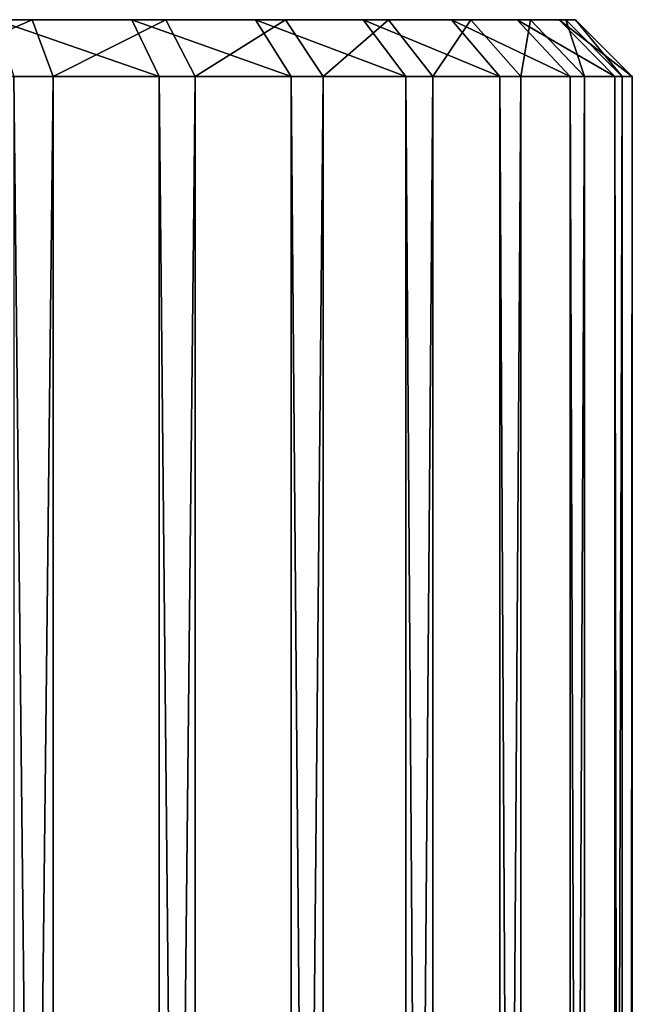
# Model space of a CAD drawing. Extents: x 12 to 103, y 2 to 366.
# Tile 656 of 656: x 61.34 to 66.72, y 357.29 to 365.93. Entities that reach past the tile are written whole.
import ezdxf

# ---------------------------------------------------------------- set-up
doc = ezdxf.new("R2010")
doc.units = 0
doc.header["$LTSCALE"] = 2.54
doc.layers.get('0').update_dxf_attribs({"color": 13, "linetype": 'CONTINUOUS'})

# ---------------------------------------------------------------- blocks, each defined once
blk = doc.blocks.new('SZCZOTKA_DO_WC_EQULA_WISZ_')
at = {"color": 0}
for p, q in [((66.077, 365.935, 60.1937), (58.7226, 365.935, 58.7226)), ((58.7226, 365.935, 58.7226), (65.7098, 365.935, 61.4484)), ((66.077, 365.935, 60.1937), (58.7226, 365.935, 58.7226)), ((66.2207, 365.935, 58.8943), (58.7226, 365.935, 58.7226)), ((66.2207, 365.935, 58.8943), (58.7226, 365.935, 58.7226)), ((66.1366, 365.935, 57.5896), (58.7226, 365.935, 58.7226)), ((64.3561, 365.935, 63.6738), (58.7226, 365.935, 58.7226)), ((58.7226, 365.935, 58.7226), (63.4108, 365.935, 64.5768)), ((64.3561, 365.935, 63.6738), (58.7226, 365.935, 58.7226)), ((65.1303, 365.935, 62.6203), (58.7226, 365.935, 58.7226)), ((65.1303, 365.935, 62.6203), (58.7226, 365.935, 58.7226)), ((58.7226, 365.935, 58.7226), (65.7098, 365.935, 61.4484)), ((62.323, 365.935, 65.3019), (58.7226, 365.935, 58.7226)), ((62.323, 365.935, 65.3019), (58.7226, 365.935, 58.7226)), ((58.7226, 365.935, 58.7226), (63.4108, 365.935, 64.5768)), ((58.7226, 365.935, 58.7226), (61.4484, 365.935, 51.7355)), ((63.6738, 365.935, 53.0891), (58.7226, 365.935, 58.7226)), ((58.7226, 365.935, 58.7226), (64.5768, 365.935, 54.0345)), ((63.6738, 365.935, 53.0891), (58.7226, 365.935, 58.7226)), ((62.6203, 365.935, 52.315), (58.7226, 365.935, 58.7226)), ((62.6203, 365.935, 52.315), (58.7226, 365.935, 58.7226)), ((58.7226, 365.935, 58.7226), (61.4484, 365.935, 51.7355)), ((65.8272, 365.935, 56.3194), (58.7226, 365.935, 58.7226)), ((66.1366, 365.935, 57.5896), (58.7226, 365.935, 58.7226)), ((65.8272, 365.935, 56.3194), (58.7226, 365.935, 58.7226)), ((65.3019, 365.935, 55.1222), (58.7226, 365.935, 58.7226)), ((65.3019, 365.935, 55.1222), (58.7226, 365.935, 58.7226)), ((58.7226, 365.935, 58.7226), (64.5768, 365.935, 54.0345)), ((61.4484, 365.935, 51.7355), (60.1937, 365.935, 51.3683)), ((61.4484, 365.935, 51.7355), (60.1937, 365.935, 51.3683)), ((61.4484, 365.935, 51.7355), (60.2917, 365.435, 50.878)), ((61.4484, 365.935, 51.7355), (60.2917, 365.435, 50.878)), ((61.1258, 365.935, 65.8272), (62.323, 365.935, 65.3019)), ((61.1258, 365.935, 65.8272), (62.323, 365.935, 65.3019)), ((61.1258, 365.935, 65.8272), (62.5631, 365.435, 65.7406)), ((61.1258, 365.935, 65.8272), (62.5631, 365.435, 65.7406)), ((62.6203, 365.935, 52.315), (61.4484, 365.935, 51.7355)), ((61.4484, 365.935, 51.7355), (61.6301, 365.435, 51.2697)), ((61.4484, 365.935, 51.7355), (61.6301, 365.435, 51.2697)), ((62.6203, 365.935, 52.315), (61.4484, 365.935, 51.7355)), ((62.6203, 365.935, 52.315), (61.6301, 365.435, 51.2697)), ((62.6203, 365.935, 52.315), (61.6301, 365.435, 51.2697)), ((62.323, 365.935, 65.3019), (63.4108, 365.935, 64.5768)), ((62.323, 365.935, 65.3019), (63.4108, 365.935, 64.5768)), ((62.323, 365.935, 65.3019), (63.7234, 365.435, 64.9671)), ((62.323, 365.935, 65.3019), (63.7234, 365.435, 64.9671)), ((62.323, 365.935, 65.3019), (62.5631, 365.435, 65.7406)), ((62.323, 365.935, 65.3019), (62.5631, 365.435, 65.7406)), ((63.6738, 365.935, 53.0891), (62.6203, 365.935, 52.315)), ((62.6203, 365.935, 52.315), (62.8801, 365.435, 51.8878)), ((62.6203, 365.935, 52.315), (62.8801, 365.435, 51.8878)), ((63.6738, 365.935, 53.0891), (62.6203, 365.935, 52.315)), ((63.6738, 365.935, 53.0891), (62.8801, 365.435, 51.8878)), ((63.6738, 365.935, 53.0891), (62.8801, 365.435, 51.8878)), ((63.4108, 365.935, 64.5768), (64.3561, 365.935, 63.6738)), ((63.4108, 365.935, 64.5768), (64.3561, 365.935, 63.6738)), ((63.4108, 365.935, 64.5768), (64.7317, 365.435, 64.0038)), ((63.4108, 365.935, 64.5768), (64.7317, 365.435, 64.0038)), ((63.4108, 365.935, 64.5768), (63.7234, 365.435, 64.9671)), ((63.4108, 365.935, 64.5768), (63.7234, 365.435, 64.9671)), ((64.5768, 365.935, 54.0345), (63.6738, 365.935, 53.0891)), ((63.6738, 365.935, 53.0891), (64.0038, 365.435, 52.7136)), ((63.6738, 365.935, 53.0891), (64.0038, 365.435, 52.7136)), ((64.5768, 365.935, 54.0345), (63.6738, 365.935, 53.0891)), ((64.5768, 365.935, 54.0345), (64.0038, 365.435, 52.7136)), ((64.5768, 365.935, 54.0345), (64.0038, 365.435, 52.7136)), ((64.3561, 365.935, 63.6738), (65.1303, 365.935, 62.6203)), ((64.3561, 365.935, 63.6738), (65.1303, 365.935, 62.6203)), ((64.3561, 365.935, 63.6738), (65.5575, 365.435, 62.8801)), ((64.3561, 365.935, 63.6738), (65.5575, 365.435, 62.8801)), ((64.3561, 365.935, 63.6738), (64.7317, 365.435, 64.0038)), ((64.3561, 365.935, 63.6738), (64.7317, 365.435, 64.0038)), ((65.3019, 365.935, 55.1222), (64.5768, 365.935, 54.0345)), ((64.5768, 365.935, 54.0345), (64.9671, 365.435, 53.7219)), ((64.5768, 365.935, 54.0345), (64.9671, 365.435, 53.7219)), ((65.3019, 365.935, 55.1222), (64.5768, 365.935, 54.0345)), ((65.3019, 365.935, 55.1222), (64.9671, 365.435, 53.7219)), ((65.3019, 365.935, 55.1222), (64.9671, 365.435, 53.7219)), ((65.1303, 365.935, 62.6203), (65.7098, 365.935, 61.4484)), ((65.1303, 365.935, 62.6203), (65.7098, 365.935, 61.4484)), ((65.1303, 365.935, 62.6203), (66.1756, 365.435, 61.6301)), ((65.1303, 365.935, 62.6203), (66.1756, 365.435, 61.6301)), ((65.1303, 365.935, 62.6203), (65.5575, 365.435, 62.8801)), ((65.1303, 365.935, 62.6203), (65.5575, 365.435, 62.8801)), ((65.8272, 365.935, 56.3194), (65.3019, 365.935, 55.1222)), ((65.3019, 365.935, 55.1222), (65.7406, 365.435, 54.8822)), ((65.3019, 365.935, 55.1222), (65.7406, 365.435, 54.8822)), ((65.8272, 365.935, 56.3194), (65.3019, 365.935, 55.1222)), ((65.7098, 365.935, 61.4484), (66.077, 365.935, 60.1937)), ((65.7098, 365.935, 61.4484), (66.077, 365.935, 60.1937)), ((65.7098, 365.935, 61.4484), (66.5672, 365.435, 60.2917)), ((65.7098, 365.935, 61.4484), (66.5672, 365.435, 60.2917)), ((65.7098, 365.935, 61.4484), (66.1756, 365.435, 61.6301)), ((65.7098, 365.935, 61.4484), (66.1756, 365.435, 61.6301)), ((65.8272, 365.935, 56.3194), (65.7406, 365.435, 54.8822)), ((65.8272, 365.935, 56.3194), (65.7406, 365.435, 54.8822)), ((66.1366, 365.935, 57.5896), (65.8272, 365.935, 56.3194)), ((65.8272, 365.935, 56.3194), (66.3008, 365.435, 56.1592)), ((65.8272, 365.935, 56.3194), (66.3008, 365.435, 56.1592)), ((66.1366, 365.935, 57.5896), (65.8272, 365.935, 56.3194)), ((66.077, 365.935, 60.1937), (66.2207, 365.935, 58.8943)), ((66.7205, 365.435, 58.9057), (66.077, 365.935, 60.1937)), ((66.077, 365.935, 60.1937), (66.5672, 365.435, 60.2917)), ((66.077, 365.935, 60.1937), (66.5672, 365.435, 60.2917)), ((66.077, 365.935, 60.1937), (66.2207, 365.935, 58.8943)), ((66.7205, 365.435, 58.9057), (66.077, 365.935, 60.1937)), ((66.2207, 365.935, 58.8943), (66.1366, 365.935, 57.5896)), ((66.1366, 365.935, 57.5896), (66.3008, 365.435, 56.1592)), ((66.1366, 365.935, 57.5896), (66.3008, 365.435, 56.1592)), ((66.1366, 365.935, 57.5896), (66.6308, 365.435, 57.5141)), ((66.1366, 365.935, 57.5896), (66.6308, 365.435, 57.5141)), ((66.2207, 365.935, 58.8943), (66.1366, 365.935, 57.5896)), ((66.2207, 365.935, 58.8943), (66.6308, 365.435, 57.5141)), ((66.2207, 365.935, 58.8943), (66.6308, 365.435, 57.5141)), ((66.2207, 365.935, 58.8943), (66.7205, 365.435, 58.9057)), ((66.2207, 365.935, 58.8943), (66.7205, 365.435, 58.9057)), ((60.2917, 245.935, 50.878), (61.6301, 365.435, 51.2697)), ((60.2917, 245.935, 50.878), (61.6301, 365.435, 51.2697)), ((60.2917, 365.435, 50.878), (61.6301, 365.435, 51.2697)), ((60.2917, 365.435, 50.878), (61.6301, 365.435, 51.2697)), ((62.5631, 245.935, 65.7406), (61.2861, 365.435, 66.3008)), ((62.5631, 245.935, 65.7406), (61.2861, 365.435, 66.3008)), ((62.5631, 365.435, 65.7406), (61.2861, 365.435, 66.3008)), ((62.5631, 365.435, 65.7406), (61.2861, 365.435, 66.3008)), ((61.6301, 245.935, 51.2697), (62.8801, 365.435, 51.8878)), ((61.6301, 245.935, 51.2697), (62.8801, 365.435, 51.8878)), ((61.6301, 245.935, 51.2697), (61.6301, 365.435, 51.2697)), ((61.6301, 365.435, 51.2697), (62.8801, 365.435, 51.8878)), ((61.6301, 245.935, 51.2697), (61.6301, 365.435, 51.2697)), ((61.6301, 365.435, 51.2697), (62.8801, 365.435, 51.8878)), ((62.5631, 245.935, 65.7406), (62.5631, 365.435, 65.7406)), ((62.5631, 245.935, 65.7406), (62.5631, 365.435, 65.7406)), ((63.7234, 245.935, 64.9671), (62.5631, 365.435, 65.7406)), ((63.7234, 245.935, 64.9671), (62.5631, 365.435, 65.7406)), ((63.7234, 365.435, 64.9671), (62.5631, 365.435, 65.7406)), ((63.7234, 365.435, 64.9671), (62.5631, 365.435, 65.7406)), ((62.8801, 245.935, 51.8878), (64.0038, 365.435, 52.7136)), ((62.8801, 245.935, 51.8878), (64.0038, 365.435, 52.7136)), ((62.8801, 245.935, 51.8878), (62.8801, 365.435, 51.8878)), ((62.8801, 365.435, 51.8878), (64.0038, 365.435, 52.7136)), ((62.8801, 245.935, 51.8878), (62.8801, 365.435, 51.8878)), ((62.8801, 365.435, 51.8878), (64.0038, 365.435, 52.7136)), ((63.7234, 245.935, 64.9671), (63.7234, 365.435, 64.9671)), ((63.7234, 245.935, 64.9671), (63.7234, 365.435, 64.9671)), ((64.7317, 245.935, 64.0038), (63.7234, 365.435, 64.9671)), ((64.7317, 245.935, 64.0038), (63.7234, 365.435, 64.9671)), ((64.7317, 365.435, 64.0038), (63.7234, 365.435, 64.9671)), ((64.7317, 365.435, 64.0038), (63.7234, 365.435, 64.9671)), ((64.0038, 245.935, 52.7136), (64.9671, 365.435, 53.7219)), ((64.0038, 245.935, 52.7136), (64.9671, 365.435, 53.7219)), ((64.0038, 245.935, 52.7136), (64.0038, 365.435, 52.7136)), ((64.0038, 365.435, 52.7136), (64.9671, 365.435, 53.7219)), ((64.0038, 245.935, 52.7136), (64.0038, 365.435, 52.7136)), ((64.0038, 365.435, 52.7136), (64.9671, 365.435, 53.7219)), ((64.7317, 245.935, 64.0038), (64.7317, 365.435, 64.0038)), ((64.7317, 245.935, 64.0038), (64.7317, 365.435, 64.0038)), ((65.5575, 245.935, 62.8801), (64.7317, 365.435, 64.0038)), ((65.5575, 245.935, 62.8801), (64.7317, 365.435, 64.0038)), ((65.5575, 365.435, 62.8801), (64.7317, 365.435, 64.0038)), ((65.5575, 365.435, 62.8801), (64.7317, 365.435, 64.0038)), ((64.9671, 245.935, 53.7219), (65.7406, 365.435, 54.8822)), ((64.9671, 245.935, 53.7219), (65.7406, 365.435, 54.8822)), ((64.9671, 245.935, 53.7219), (64.9671, 365.435, 53.7219)), ((64.9671, 365.435, 53.7219), (65.7406, 365.435, 54.8822)), ((64.9671, 245.935, 53.7219), (64.9671, 365.435, 53.7219)), ((64.9671, 365.435, 53.7219), (65.7406, 365.435, 54.8822)), ((65.5575, 245.935, 62.8801), (65.5575, 365.435, 62.8801)), ((65.5575, 245.935, 62.8801), (65.5575, 365.435, 62.8801)), ((66.1756, 245.935, 61.6301), (65.5575, 365.435, 62.8801)), ((66.1756, 245.935, 61.6301), (65.5575, 365.435, 62.8801)), ((66.1756, 365.435, 61.6301), (65.5575, 365.435, 62.8801)), ((66.1756, 365.435, 61.6301), (65.5575, 365.435, 62.8801)), ((65.7406, 245.935, 54.8822), (66.3008, 365.435, 56.1592)), ((65.7406, 245.935, 54.8822), (66.3008, 365.435, 56.1592)), ((65.7406, 245.935, 54.8822), (65.7406, 365.435, 54.8822)), ((65.7406, 365.435, 54.8822), (66.3008, 365.435, 56.1592)), ((65.7406, 245.935, 54.8822), (65.7406, 365.435, 54.8822)), ((65.7406, 365.435, 54.8822), (66.3008, 365.435, 56.1592)), ((66.1756, 245.935, 61.6301), (66.1756, 365.435, 61.6301)), ((66.1756, 245.935, 61.6301), (66.1756, 365.435, 61.6301)), ((66.5672, 245.935, 60.2917), (66.1756, 365.435, 61.6301)), ((66.5672, 245.935, 60.2917), (66.1756, 365.435, 61.6301)), ((66.5672, 365.435, 60.2917), (66.1756, 365.435, 61.6301)), ((66.5672, 365.435, 60.2917), (66.1756, 365.435, 61.6301)), ((66.3008, 245.935, 56.1592), (66.6308, 365.435, 57.5141)), ((66.3008, 245.935, 56.1592), (66.6308, 365.435, 57.5141)), ((66.3008, 245.935, 56.1592), (66.3008, 365.435, 56.1592)), ((66.3008, 365.435, 56.1592), (66.6308, 365.435, 57.5141)), ((66.3008, 245.935, 56.1592), (66.3008, 365.435, 56.1592)), ((66.3008, 365.435, 56.1592), (66.6308, 365.435, 57.5141)), ((66.5672, 245.935, 60.2917), (66.5672, 365.435, 60.2917)), ((66.5672, 245.935, 60.2917), (66.5672, 365.435, 60.2917)), ((66.7205, 245.935, 58.9057), (66.5672, 365.435, 60.2917)), ((66.7205, 245.935, 58.9057), (66.5672, 365.435, 60.2917)), ((66.7205, 365.435, 58.9057), (66.5672, 365.435, 60.2917)), ((66.7205, 365.435, 58.9057), (66.5672, 365.435, 60.2917)), ((66.6308, 245.935, 57.5141), (66.7205, 365.435, 58.9057)), ((66.6308, 245.935, 57.5141), (66.7205, 365.435, 58.9057)), ((66.6308, 245.935, 57.5141), (66.6308, 365.435, 57.5141)), ((66.6308, 365.435, 57.5141), (66.7205, 365.435, 58.9057)), ((66.6308, 245.935, 57.5141), (66.6308, 365.435, 57.5141)), ((66.6308, 365.435, 57.5141), (66.7205, 365.435, 58.9057)), ((66.7205, 245.935, 58.9057), (66.7205, 365.435, 58.9057)), ((66.7205, 245.935, 58.9057), (66.7205, 365.435, 58.9057))]:
    blk.add_line(p, q, dxfattribs=at)
mesh = blk.add_polyface(dxfattribs=at)
corners = [(65.7098, 365.935, 61.4484), (66.077, 365.935, 60.1937), (58.7226, 365.935, 58.7226)]
mesh.append_faces([[corners[k] for k in face] for face in [(0, 1, 2)]], dxfattribs={"color": 0})
mesh = blk.add_polyface(dxfattribs=at)
corners = [(66.077, 365.935, 60.1937), (66.2207, 365.935, 58.8943), (58.7226, 365.935, 58.7226)]
mesh.append_faces([[corners[k] for k in face] for face in [(0, 1, 2)]], dxfattribs={"color": 0})
mesh = blk.add_polyface(dxfattribs=at)
corners = [(66.2207, 365.935, 58.8943), (66.1366, 365.935, 57.5896), (58.7226, 365.935, 58.7226)]
mesh.append_faces([[corners[k] for k in face] for face in [(0, 1, 2)]], dxfattribs={"color": 0})
mesh = blk.add_polyface(dxfattribs=at)
corners = [(63.4108, 365.935, 64.5768), (64.3561, 365.935, 63.6738), (58.7226, 365.935, 58.7226)]
mesh.append_faces([[corners[k] for k in face] for face in [(0, 1, 2)]], dxfattribs={"color": 0})
mesh = blk.add_polyface(dxfattribs=at)
corners = [(64.3561, 365.935, 63.6738), (65.1303, 365.935, 62.6203), (58.7226, 365.935, 58.7226)]
mesh.append_faces([[corners[k] for k in face] for face in [(0, 1, 2)]], dxfattribs={"color": 0})
mesh = blk.add_polyface(dxfattribs=at)
corners = [(65.1303, 365.935, 62.6203), (65.7098, 365.935, 61.4484), (58.7226, 365.935, 58.7226)]
mesh.append_faces([[corners[k] for k in face] for face in [(0, 1, 2)]], dxfattribs={"color": 0})
mesh = blk.add_polyface(dxfattribs=at)
corners = [(61.1258, 365.935, 65.8272), (62.323, 365.935, 65.3019), (58.7226, 365.935, 58.7226)]
mesh.append_faces([[corners[k] for k in face] for face in [(0, 1, 2)]], dxfattribs={"color": 0})
mesh = blk.add_polyface(dxfattribs=at)
corners = [(62.323, 365.935, 65.3019), (63.4108, 365.935, 64.5768), (58.7226, 365.935, 58.7226)]
mesh.append_faces([[corners[k] for k in face] for face in [(0, 1, 2)]], dxfattribs={"color": 0})
mesh = blk.add_polyface(dxfattribs=at)
corners = [(58.7226, 365.935, 58.7226), (61.4484, 365.935, 51.7355), (60.1937, 365.935, 51.3683)]
mesh.append_faces([[corners[k] for k in face] for face in [(0, 1, 2)]], dxfattribs={"color": 0})
mesh = blk.add_polyface(dxfattribs=at)
corners = [(58.7226, 365.935, 58.7226), (64.5768, 365.935, 54.0345), (63.6738, 365.935, 53.0891)]
mesh.append_faces([[corners[k] for k in face] for face in [(0, 1, 2)]], dxfattribs={"color": 0})
mesh = blk.add_polyface(dxfattribs=at)
corners = [(58.7226, 365.935, 58.7226), (63.6738, 365.935, 53.0891), (62.6203, 365.935, 52.315)]
mesh.append_faces([[corners[k] for k in face] for face in [(0, 1, 2)]], dxfattribs={"color": 0})
mesh = blk.add_polyface(dxfattribs=at)
corners = [(58.7226, 365.935, 58.7226), (62.6203, 365.935, 52.315), (61.4484, 365.935, 51.7355)]
mesh.append_faces([[corners[k] for k in face] for face in [(0, 1, 2)]], dxfattribs={"color": 0})
mesh = blk.add_polyface(dxfattribs=at)
corners = [(58.7226, 365.935, 58.7226), (66.1366, 365.935, 57.5896), (65.8272, 365.935, 56.3194)]
mesh.append_faces([[corners[k] for k in face] for face in [(0, 1, 2)]], dxfattribs={"color": 0})
mesh = blk.add_polyface(dxfattribs=at)
corners = [(58.7226, 365.935, 58.7226), (65.8272, 365.935, 56.3194), (65.3019, 365.935, 55.1222)]
mesh.append_faces([[corners[k] for k in face] for face in [(0, 1, 2)]], dxfattribs={"color": 0})
mesh = blk.add_polyface(dxfattribs=at)
corners = [(58.7226, 365.935, 58.7226), (65.3019, 365.935, 55.1222), (64.5768, 365.935, 54.0345)]
mesh.append_faces([[corners[k] for k in face] for face in [(0, 1, 2)]], dxfattribs={"color": 0})
mesh = blk.add_polyface(dxfattribs=at)
corners = [(61.4484, 365.935, 51.7355), (60.2917, 365.435, 50.878), (60.1937, 365.935, 51.3683)]
mesh.append_faces([[corners[k] for k in face] for face in [(0, 1, 2)]], dxfattribs={"color": 0})
mesh = blk.add_polyface(dxfattribs=at)
corners = [(61.4484, 365.935, 51.7355), (61.6301, 365.435, 51.2697), (60.2917, 365.435, 50.878)]
mesh.append_faces([[corners[k] for k in face] for face in [(0, 1, 2)]], dxfattribs={"color": 0})
mesh = blk.add_polyface(dxfattribs=at)
corners = [(61.1258, 365.935, 65.8272), (62.5631, 365.435, 65.7406), (62.323, 365.935, 65.3019)]
mesh.append_faces([[corners[k] for k in face] for face in [(0, 1, 2)]], dxfattribs={"color": 0})
mesh = blk.add_polyface(dxfattribs=at)
corners = [(61.2861, 365.435, 66.3008), (62.5631, 365.435, 65.7406), (61.1258, 365.935, 65.8272)]
mesh.append_faces([[corners[k] for k in face] for face in [(0, 1, 2)]], dxfattribs={"color": 0})
mesh = blk.add_polyface(dxfattribs=at)
corners = [(62.6203, 365.935, 52.315), (61.6301, 365.435, 51.2697), (61.4484, 365.935, 51.7355)]
mesh.append_faces([[corners[k] for k in face] for face in [(0, 1, 2)]], dxfattribs={"color": 0})
mesh = blk.add_polyface(dxfattribs=at)
corners = [(62.6203, 365.935, 52.315), (62.8801, 365.435, 51.8878), (61.6301, 365.435, 51.2697)]
mesh.append_faces([[corners[k] for k in face] for face in [(0, 1, 2)]], dxfattribs={"color": 0})
mesh = blk.add_polyface(dxfattribs=at)
corners = [(62.323, 365.935, 65.3019), (63.7234, 365.435, 64.9671), (63.4108, 365.935, 64.5768)]
mesh.append_faces([[corners[k] for k in face] for face in [(0, 1, 2)]], dxfattribs={"color": 0})
mesh = blk.add_polyface(dxfattribs=at)
corners = [(62.5631, 365.435, 65.7406), (63.7234, 365.435, 64.9671), (62.323, 365.935, 65.3019)]
mesh.append_faces([[corners[k] for k in face] for face in [(0, 1, 2)]], dxfattribs={"color": 0})
mesh = blk.add_polyface(dxfattribs=at)
corners = [(63.6738, 365.935, 53.0891), (62.8801, 365.435, 51.8878), (62.6203, 365.935, 52.315)]
mesh.append_faces([[corners[k] for k in face] for face in [(0, 1, 2)]], dxfattribs={"color": 0})
mesh = blk.add_polyface(dxfattribs=at)
corners = [(63.6738, 365.935, 53.0891), (64.0038, 365.435, 52.7136), (62.8801, 365.435, 51.8878)]
mesh.append_faces([[corners[k] for k in face] for face in [(0, 1, 2)]], dxfattribs={"color": 0})
mesh = blk.add_polyface(dxfattribs=at)
corners = [(63.4108, 365.935, 64.5768), (64.7317, 365.435, 64.0038), (64.3561, 365.935, 63.6738)]
mesh.append_faces([[corners[k] for k in face] for face in [(0, 1, 2)]], dxfattribs={"color": 0})
mesh = blk.add_polyface(dxfattribs=at)
corners = [(63.7234, 365.435, 64.9671), (64.7317, 365.435, 64.0038), (63.4108, 365.935, 64.5768)]
mesh.append_faces([[corners[k] for k in face] for face in [(0, 1, 2)]], dxfattribs={"color": 0})
mesh = blk.add_polyface(dxfattribs=at)
corners = [(64.5768, 365.935, 54.0345), (64.0038, 365.435, 52.7136), (63.6738, 365.935, 53.0891)]
mesh.append_faces([[corners[k] for k in face] for face in [(0, 1, 2)]], dxfattribs={"color": 0})
mesh = blk.add_polyface(dxfattribs=at)
corners = [(64.5768, 365.935, 54.0345), (64.9671, 365.435, 53.7219), (64.0038, 365.435, 52.7136)]
mesh.append_faces([[corners[k] for k in face] for face in [(0, 1, 2)]], dxfattribs={"color": 0})
mesh = blk.add_polyface(dxfattribs=at)
corners = [(64.3561, 365.935, 63.6738), (65.5575, 365.435, 62.8801), (65.1303, 365.935, 62.6203)]
mesh.append_faces([[corners[k] for k in face] for face in [(0, 1, 2)]], dxfattribs={"color": 0})
mesh = blk.add_polyface(dxfattribs=at)
corners = [(64.7317, 365.435, 64.0038), (65.5575, 365.435, 62.8801), (64.3561, 365.935, 63.6738)]
mesh.append_faces([[corners[k] for k in face] for face in [(0, 1, 2)]], dxfattribs={"color": 0})
mesh = blk.add_polyface(dxfattribs=at)
corners = [(65.3019, 365.935, 55.1222), (64.9671, 365.435, 53.7219), (64.5768, 365.935, 54.0345)]
mesh.append_faces([[corners[k] for k in face] for face in [(0, 1, 2)]], dxfattribs={"color": 0})
mesh = blk.add_polyface(dxfattribs=at)
corners = [(65.3019, 365.935, 55.1222), (65.7406, 365.435, 54.8822), (64.9671, 365.435, 53.7219)]
mesh.append_faces([[corners[k] for k in face] for face in [(0, 1, 2)]], dxfattribs={"color": 0})
mesh = blk.add_polyface(dxfattribs=at)
corners = [(65.1303, 365.935, 62.6203), (66.1756, 365.435, 61.6301), (65.7098, 365.935, 61.4484)]
mesh.append_faces([[corners[k] for k in face] for face in [(0, 1, 2)]], dxfattribs={"color": 0})
mesh = blk.add_polyface(dxfattribs=at)
corners = [(65.5575, 365.435, 62.8801), (66.1756, 365.435, 61.6301), (65.1303, 365.935, 62.6203)]
mesh.append_faces([[corners[k] for k in face] for face in [(0, 1, 2)]], dxfattribs={"color": 0})
mesh = blk.add_polyface(dxfattribs=at)
corners = [(65.8272, 365.935, 56.3194), (65.7406, 365.435, 54.8822), (65.3019, 365.935, 55.1222)]
mesh.append_faces([[corners[k] for k in face] for face in [(0, 1, 2)]], dxfattribs={"color": 0})
mesh = blk.add_polyface(dxfattribs=at)
corners = [(65.7098, 365.935, 61.4484), (66.5672, 365.435, 60.2917), (66.077, 365.935, 60.1937)]
mesh.append_faces([[corners[k] for k in face] for face in [(0, 1, 2)]], dxfattribs={"color": 0})
mesh = blk.add_polyface(dxfattribs=at)
corners = [(66.1756, 365.435, 61.6301), (66.5672, 365.435, 60.2917), (65.7098, 365.935, 61.4484)]
mesh.append_faces([[corners[k] for k in face] for face in [(0, 1, 2)]], dxfattribs={"color": 0})
mesh = blk.add_polyface(dxfattribs=at)
corners = [(65.8272, 365.935, 56.3194), (66.3008, 365.435, 56.1592), (65.7406, 365.435, 54.8822)]
mesh.append_faces([[corners[k] for k in face] for face in [(0, 1, 2)]], dxfattribs={"color": 0})
mesh = blk.add_polyface(dxfattribs=at)
corners = [(66.1366, 365.935, 57.5896), (66.3008, 365.435, 56.1592), (65.8272, 365.935, 56.3194)]
mesh.append_faces([[corners[k] for k in face] for face in [(0, 1, 2)]], dxfattribs={"color": 0})
mesh = blk.add_polyface(dxfattribs=at)
corners = [(66.5672, 365.435, 60.2917), (66.7205, 365.435, 58.9057), (66.077, 365.935, 60.1937)]
mesh.append_faces([[corners[k] for k in face] for face in [(0, 1, 2)]], dxfattribs={"color": 0})
mesh = blk.add_polyface(dxfattribs=at)
corners = [(66.077, 365.935, 60.1937), (66.7205, 365.435, 58.9057), (66.2207, 365.935, 58.8943)]
mesh.append_faces([[corners[k] for k in face] for face in [(0, 1, 2)]], dxfattribs={"color": 0})
mesh = blk.add_polyface(dxfattribs=at)
corners = [(66.1366, 365.935, 57.5896), (66.6308, 365.435, 57.5141), (66.3008, 365.435, 56.1592)]
mesh.append_faces([[corners[k] for k in face] for face in [(0, 1, 2)]], dxfattribs={"color": 0})
mesh = blk.add_polyface(dxfattribs=at)
corners = [(66.2207, 365.935, 58.8943), (66.6308, 365.435, 57.5141), (66.1366, 365.935, 57.5896)]
mesh.append_faces([[corners[k] for k in face] for face in [(0, 1, 2)]], dxfattribs={"color": 0})
mesh = blk.add_polyface(dxfattribs=at)
corners = [(66.2207, 365.935, 58.8943), (66.7205, 365.435, 58.9057), (66.6308, 365.435, 57.5141)]
mesh.append_faces([[corners[k] for k in face] for face in [(0, 1, 2)]], dxfattribs={"color": 0})
mesh = blk.add_polyface(dxfattribs=at)
corners = [(61.6301, 245.935, 51.2697), (60.2917, 245.935, 50.878), (61.6301, 365.435, 51.2697)]
mesh.append_faces([[corners[k] for k in face] for face in [(0, 1, 2)]], dxfattribs={"color": 0})
mesh = blk.add_polyface(dxfattribs=at)
corners = [(61.6301, 365.435, 51.2697), (60.2917, 245.935, 50.878), (60.2917, 365.435, 50.878)]
mesh.append_faces([[corners[k] for k in face] for face in [(0, 1, 2)]], dxfattribs={"color": 0})
mesh = blk.add_polyface(dxfattribs=at)
corners = [(62.5631, 245.935, 65.7406), (61.2861, 365.435, 66.3008), (61.2861, 245.935, 66.3008)]
mesh.append_faces([[corners[k] for k in face] for face in [(0, 1, 2)]], dxfattribs={"color": 0})
mesh = blk.add_polyface(dxfattribs=at)
corners = [(62.5631, 365.435, 65.7406), (61.2861, 365.435, 66.3008), (62.5631, 245.935, 65.7406)]
mesh.append_faces([[corners[k] for k in face] for face in [(0, 1, 2)]], dxfattribs={"color": 0})
mesh = blk.add_polyface(dxfattribs=at)
corners = [(62.8801, 245.935, 51.8878), (61.6301, 245.935, 51.2697), (62.8801, 365.435, 51.8878)]
mesh.append_faces([[corners[k] for k in face] for face in [(0, 1, 2)]], dxfattribs={"color": 0})
mesh = blk.add_polyface(dxfattribs=at)
corners = [(62.8801, 365.435, 51.8878), (61.6301, 245.935, 51.2697), (61.6301, 365.435, 51.2697)]
mesh.append_faces([[corners[k] for k in face] for face in [(0, 1, 2)]], dxfattribs={"color": 0})
mesh = blk.add_polyface(dxfattribs=at)
corners = [(63.7234, 245.935, 64.9671), (62.5631, 365.435, 65.7406), (62.5631, 245.935, 65.7406)]
mesh.append_faces([[corners[k] for k in face] for face in [(0, 1, 2)]], dxfattribs={"color": 0})
mesh = blk.add_polyface(dxfattribs=at)
corners = [(63.7234, 365.435, 64.9671), (62.5631, 365.435, 65.7406), (63.7234, 245.935, 64.9671)]
mesh.append_faces([[corners[k] for k in face] for face in [(0, 1, 2)]], dxfattribs={"color": 0})
mesh = blk.add_polyface(dxfattribs=at)
corners = [(64.0038, 245.935, 52.7136), (62.8801, 245.935, 51.8878), (64.0038, 365.435, 52.7136)]
mesh.append_faces([[corners[k] for k in face] for face in [(0, 1, 2)]], dxfattribs={"color": 0})
mesh = blk.add_polyface(dxfattribs=at)
corners = [(64.0038, 365.435, 52.7136), (62.8801, 245.935, 51.8878), (62.8801, 365.435, 51.8878)]
mesh.append_faces([[corners[k] for k in face] for face in [(0, 1, 2)]], dxfattribs={"color": 0})
mesh = blk.add_polyface(dxfattribs=at)
corners = [(64.7317, 245.935, 64.0038), (63.7234, 365.435, 64.9671), (63.7234, 245.935, 64.9671)]
mesh.append_faces([[corners[k] for k in face] for face in [(0, 1, 2)]], dxfattribs={"color": 0})
mesh = blk.add_polyface(dxfattribs=at)
corners = [(64.7317, 365.435, 64.0038), (63.7234, 365.435, 64.9671), (64.7317, 245.935, 64.0038)]
mesh.append_faces([[corners[k] for k in face] for face in [(0, 1, 2)]], dxfattribs={"color": 0})
mesh = blk.add_polyface(dxfattribs=at)
corners = [(64.9671, 365.435, 53.7219), (64.9671, 245.935, 53.7219), (64.0038, 245.935, 52.7136)]
mesh.append_faces([[corners[k] for k in face] for face in [(0, 1, 2)]], dxfattribs={"color": 0})
mesh = blk.add_polyface(dxfattribs=at)
corners = [(64.9671, 365.435, 53.7219), (64.0038, 245.935, 52.7136), (64.0038, 365.435, 52.7136)]
mesh.append_faces([[corners[k] for k in face] for face in [(0, 1, 2)]], dxfattribs={"color": 0})
mesh = blk.add_polyface(dxfattribs=at)
corners = [(64.7317, 365.435, 64.0038), (64.7317, 245.935, 64.0038), (65.5575, 245.935, 62.8801)]
mesh.append_faces([[corners[k] for k in face] for face in [(0, 1, 2)]], dxfattribs={"color": 0})
mesh = blk.add_polyface(dxfattribs=at)
corners = [(64.7317, 365.435, 64.0038), (65.5575, 245.935, 62.8801), (65.5575, 365.435, 62.8801)]
mesh.append_faces([[corners[k] for k in face] for face in [(0, 1, 2)]], dxfattribs={"color": 0})
mesh = blk.add_polyface(dxfattribs=at)
corners = [(65.7406, 365.435, 54.8822), (65.7406, 245.935, 54.8822), (64.9671, 245.935, 53.7219)]
mesh.append_faces([[corners[k] for k in face] for face in [(0, 1, 2)]], dxfattribs={"color": 0})
mesh = blk.add_polyface(dxfattribs=at)
corners = [(65.7406, 365.435, 54.8822), (64.9671, 245.935, 53.7219), (64.9671, 365.435, 53.7219)]
mesh.append_faces([[corners[k] for k in face] for face in [(0, 1, 2)]], dxfattribs={"color": 0})
mesh = blk.add_polyface(dxfattribs=at)
corners = [(65.5575, 365.435, 62.8801), (65.5575, 245.935, 62.8801), (66.1756, 245.935, 61.6301)]
mesh.append_faces([[corners[k] for k in face] for face in [(0, 1, 2)]], dxfattribs={"color": 0})
mesh = blk.add_polyface(dxfattribs=at)
corners = [(65.5575, 365.435, 62.8801), (66.1756, 245.935, 61.6301), (66.1756, 365.435, 61.6301)]
mesh.append_faces([[corners[k] for k in face] for face in [(0, 1, 2)]], dxfattribs={"color": 0})
mesh = blk.add_polyface(dxfattribs=at)
corners = [(66.3008, 365.435, 56.1592), (66.3008, 245.935, 56.1592), (65.7406, 245.935, 54.8822)]
mesh.append_faces([[corners[k] for k in face] for face in [(0, 1, 2)]], dxfattribs={"color": 0})
mesh = blk.add_polyface(dxfattribs=at)
corners = [(66.3008, 365.435, 56.1592), (65.7406, 245.935, 54.8822), (65.7406, 365.435, 54.8822)]
mesh.append_faces([[corners[k] for k in face] for face in [(0, 1, 2)]], dxfattribs={"color": 0})
mesh = blk.add_polyface(dxfattribs=at)
corners = [(66.1756, 365.435, 61.6301), (66.1756, 245.935, 61.6301), (66.5672, 245.935, 60.2917)]
mesh.append_faces([[corners[k] for k in face] for face in [(0, 1, 2)]], dxfattribs={"color": 0})
mesh = blk.add_polyface(dxfattribs=at)
corners = [(66.1756, 365.435, 61.6301), (66.5672, 245.935, 60.2917), (66.5672, 365.435, 60.2917)]
mesh.append_faces([[corners[k] for k in face] for face in [(0, 1, 2)]], dxfattribs={"color": 0})
mesh = blk.add_polyface(dxfattribs=at)
corners = [(66.6308, 365.435, 57.5141), (66.6308, 245.935, 57.5141), (66.3008, 245.935, 56.1592)]
mesh.append_faces([[corners[k] for k in face] for face in [(0, 1, 2)]], dxfattribs={"color": 0})
mesh = blk.add_polyface(dxfattribs=at)
corners = [(66.6308, 365.435, 57.5141), (66.3008, 245.935, 56.1592), (66.3008, 365.435, 56.1592)]
mesh.append_faces([[corners[k] for k in face] for face in [(0, 1, 2)]], dxfattribs={"color": 0})
mesh = blk.add_polyface(dxfattribs=at)
corners = [(66.5672, 365.435, 60.2917), (66.5672, 245.935, 60.2917), (66.7205, 245.935, 58.9057)]
mesh.append_faces([[corners[k] for k in face] for face in [(0, 1, 2)]], dxfattribs={"color": 0})
mesh = blk.add_polyface(dxfattribs=at)
corners = [(66.5672, 365.435, 60.2917), (66.7205, 245.935, 58.9057), (66.7205, 365.435, 58.9057)]
mesh.append_faces([[corners[k] for k in face] for face in [(0, 1, 2)]], dxfattribs={"color": 0})
mesh = blk.add_polyface(dxfattribs=at)
corners = [(66.7205, 365.435, 58.9057), (66.7205, 245.935, 58.9057), (66.6308, 245.935, 57.5141)]
mesh.append_faces([[corners[k] for k in face] for face in [(0, 1, 2)]], dxfattribs={"color": 0})
mesh = blk.add_polyface(dxfattribs=at)
corners = [(66.7205, 365.435, 58.9057), (66.6308, 245.935, 57.5141), (66.6308, 365.435, 57.5141)]
mesh.append_faces([[corners[k] for k in face] for face in [(0, 1, 2)]], dxfattribs={"color": 0})

msp = doc.modelspace()

# ---------------------------------------------------------------- block references
at = {"color": 0}
msp.add_blockref('SZCZOTKA_DO_WC_EQULA_WISZ_', (0, 0), dxfattribs=at)

doc.saveas('drawing.dxf')
